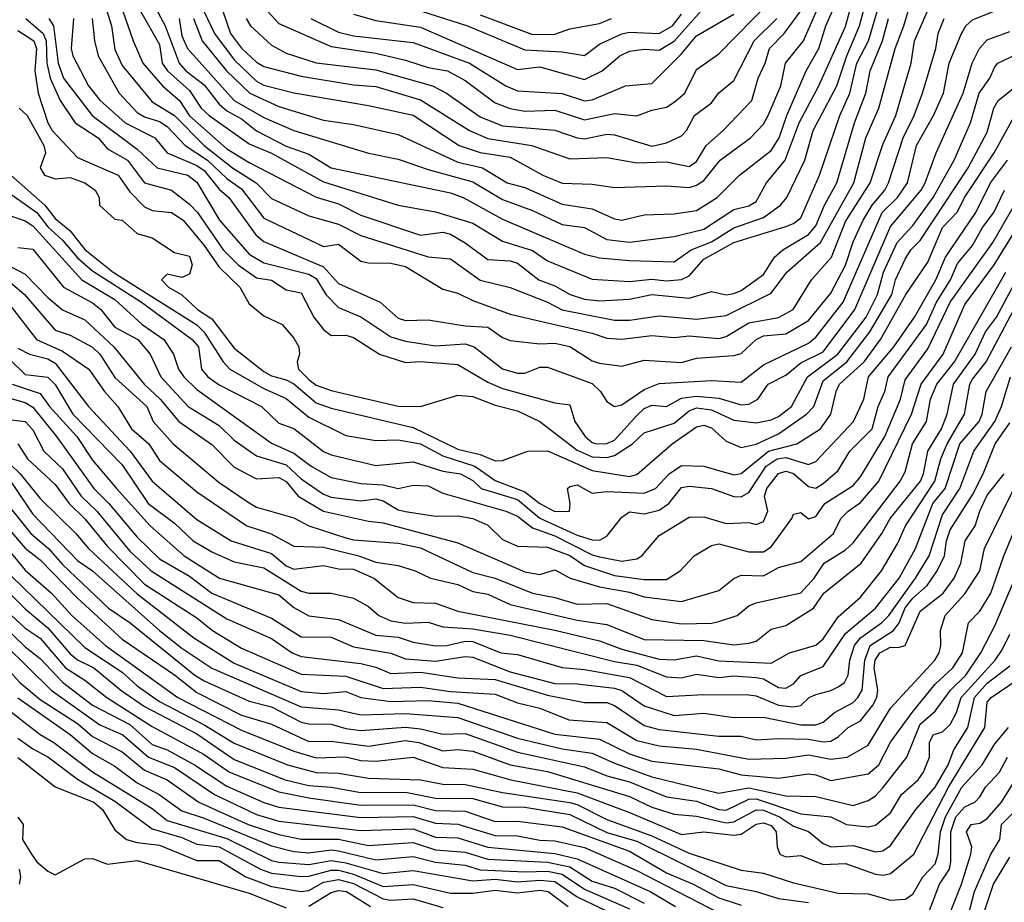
# Model space of a CAD drawing. Header units: metres. Extents: x -51132 to -49532, y -231222 to -229437.
# Tile 393 of 656: x -50510 to -50444, y -230558 to -230499. Entities that reach past the tile are written whole.
import ezdxf

# ---------------------------------------------------------------- set-up
doc = ezdxf.new("R2010")
doc.units = ezdxf.units.M
for name, color, linetype in [('CONTOUR_HALF', 8, 'Continuous'), ('CONTOUR_INDEX', 1, 'Continuous'), ('CONTOUR_INTER', 3, 'Continuous')]:
    doc.layers.add(name, color=color, linetype=linetype)

msp = doc.modelspace()

# ---------------------------------------------------------------- linework, layer by layer
at = {"layer": 'CONTOUR_HALF'}
for points, elevation in [([(-50502.355, -230498.759), (-50501.08, -230500.99), (-50500.904, -230502.259), (-50500.546, -230502.759), (-50499.08, -230504.072), (-50498.288, -230505.259), (-50497.756, -230505.759), (-50495.08, -230507.663), (-50493.58, -230508.27), (-50490.08, -230510.197), (-50485.08, -230511.766), (-50482.58, -230512.204), (-50480.08, -230512.964), (-50478.08, -230514.176), (-50476.08, -230514.81), (-50475.08, -230515.495), (-50472.08, -230516.725), (-50469.58, -230516.878), (-50468.08, -230516.714), (-50467.08, -230516.837), (-50466.08, -230516.743), (-50465.58, -230516.511), (-50464.58, -230515.389), (-50462.58, -230514.277), (-50459.08, -230513.184), (-50458.58, -230512.992), (-50458.08, -230512.611), (-50456.826, -230509.759), (-50455.48, -230505.759), (-50454.792, -230504.259), (-50454.324, -230502.259), (-50453.542, -230500.759), (-50451.777, -230494.759)], 52.5), ([(-50499.764, -230499.259), (-50499.58, -230500.428), (-50499.195, -230501.259), (-50496.084, -230504.759), (-50494.08, -230505.883), (-50492.08, -230506.756), (-50487.08, -230508.285), (-50485.08, -230508.673), (-50483.08, -230509.372), (-50480.08, -230510.211), (-50478.08, -230511.386), (-50476.08, -230512.123), (-50474.08, -230513.068), (-50472.58, -230513.272), (-50471.08, -230514.075), (-50469.58, -230514.25), (-50466.58, -230513.862), (-50464.58, -230513.376), (-50462.58, -230512.063), (-50461.58, -230511.818), (-50461.08, -230511.509), (-50460.383, -230510.259), (-50459.131, -230508.759), (-50458.198, -230506.259), (-50456.871, -230503.759), (-50455.08, -230499.801), (-50453.858, -230495.259)], 51.5), ([(-50504.774, -230498.259), (-50504.302, -230499.759), (-50504.08, -230501.339), (-50503.58, -230502.396), (-50501.58, -230504.837), (-50500.08, -230505.762), (-50498.091, -230507.759), (-50496.197, -230509.259), (-50494.596, -230510.259), (-50493.58, -230511.313), (-50491.08, -230512.488), (-50489.08, -230513.042), (-50487.58, -230513.788), (-50483.08, -230515.231), (-50481.58, -230515.364), (-50479.58, -230516.781), (-50477.58, -230517.283), (-50475.08, -230518.26), (-50474.08, -230518.789), (-50470.58, -230519.464), (-50469.58, -230519.46), (-50467.58, -230519.188), (-50465.08, -230519.395), (-50463.08, -230519.148), (-50460.08, -230517.669), (-50459.019, -230516.259), (-50456.756, -230514.259), (-50454.534, -230510.259), (-50453.725, -230507.259), (-50452.851, -230505.259), (-50451.767, -230501.259), (-50451.172, -230499.759), (-50450.58, -230497.686)], 53.5), ([(-50498.118, -230498.759), (-50497.401, -230500.259), (-50496.08, -230502.033), (-50494.58, -230503.461), (-50494.08, -230503.724), (-50492.08, -230504.234), (-50487.08, -230505.082), (-50484.08, -230505.734), (-50480.986, -230507.759), (-50479.58, -230508.241), (-50477.58, -230508.553), (-50475.387, -230509.759), (-50474.08, -230510.285), (-50472.08, -230510.349), (-50470.58, -230510.584), (-50467.08, -230510.466), (-50465.58, -230510.577), (-50465.08, -230510.433), (-50464.58, -230510.108), (-50463.493, -230508.759), (-50461.458, -230507.259), (-50460.58, -230506.328), (-50460.264, -230505.759), (-50459.416, -230503.759), (-50459.104, -230502.259), (-50457.897, -230500.759), (-50456.805, -230498.259)], 50.5), ([(-50490.935, -230499.259), (-50489.08, -230500.178), (-50488.08, -230500.426), (-50484.08, -230500.874), (-50480.288, -230502.259), (-50477.872, -230503.759), (-50477.08, -230504.095), (-50474.08, -230504.274), (-50472.58, -230504.785), (-50472.08, -230504.697), (-50469.831, -230503.759), (-50468.08, -230503.614), (-50466.08, -230501.617), (-50465.08, -230500.414), (-50462.58, -230498.962)], 48.5), ([(-50484.08, -230498.593), (-50480.424, -230499.759), (-50476.58, -230501.346), (-50474.08, -230501.499), (-50472.58, -230501.742), (-50471.58, -230500.981), (-50470.08, -230500.285), (-50469.58, -230500.18), (-50467.58, -230500.261), (-50466.689, -230499.759), (-50466.08, -230498.966)], 47.5), ([(-50510.047, -230499.259), (-50508.884, -230500.259), (-50508.692, -230500.759), (-50508.643, -230502.259), (-50508.42, -230503.259), (-50507.736, -230504.759), (-50506.741, -230506.259), (-50505.205, -230507.259), (-50504.58, -230507.989), (-50503.222, -230508.759), (-50502.08, -230510.275), (-50500.29, -230510.759), (-50499.08, -230511.703), (-50498.541, -230512.259), (-50496.824, -230514.759), (-50495.818, -230515.759), (-50494.58, -230516.642), (-50493.58, -230516.801), (-50492.58, -230517.445), (-50491.58, -230517.634), (-50490.738, -230519.259), (-50490.08, -230520.1), (-50489.58, -230520.488), (-50488.58, -230520.471), (-50488.08, -230520.64), (-50486.341, -230521.759), (-50484.58, -230522.313), (-50483.58, -230522.245), (-50481.08, -230522.449), (-50479.08, -230523.615), (-50478.08, -230524.047), (-50474.58, -230525.019), (-50473.58, -230525.151), (-50473.233, -230526.259), (-50472.534, -230527.259), (-50472.08, -230527.668), (-50471.8, -230527.759), (-50471.08, -230527.745), (-50470.58, -230527.517), (-50469.08, -230525.849), (-50468.58, -230525.39), (-50468.08, -230525.158), (-50467.08, -230525.261), (-50466.08, -230524.692), (-50465.08, -230524.556), (-50463.58, -230524.689), (-50462.08, -230525.141), (-50461.58, -230525.094), (-50460.968, -230524.759), (-50460.28, -230523.759), (-50459.08, -230523.147), (-50458.08, -230522.338), (-50456.58, -230521.595), (-50454.461, -230518.759), (-50452.08, -230513.194), (-50450.006, -230510.759), (-50449.746, -230510.259), (-50449.019, -230508.259), (-50447.191, -230504.259), (-50446.599, -230502.259), (-50446.108, -230501.259), (-50445.58, -230500.686), (-50444.08, -230500.133)], 55.5), ([(-50506.847, -230499.259), (-50507.003, -230501.259), (-50506.892, -230501.759), (-50505.833, -230503.759), (-50505.08, -230504.732), (-50503.384, -230506.259), (-50501.389, -230507.259), (-50500.573, -230508.259), (-50498.58, -230509.106), (-50498.08, -230509.453), (-50497.08, -230510.682), (-50496.425, -230511.259), (-50494.624, -230513.759), (-50494.08, -230514.193), (-50490.08, -230515.901), (-50489.08, -230517.012), (-50486.293, -230518.259), (-50485.08, -230519.337), (-50484.58, -230519.482), (-50483.08, -230519.444), (-50480.58, -230519.843), (-50479.08, -230519.95), (-50478.08, -230520.634), (-50477.58, -230520.831), (-50475.58, -230521.062), (-50474.58, -230521.022), (-50473.58, -230521.224), (-50472.08, -230522.187), (-50471.58, -230522.347), (-50470.08, -230522.542), (-50468.58, -230522.149), (-50466.08, -230522.304), (-50465.08, -230522.021), (-50462.58, -230521.838), (-50462.08, -230521.693), (-50461.08, -230520.775), (-50460.58, -230520.527), (-50459.08, -230520.39), (-50457.58, -230519.487), (-50456.08, -230517.665), (-50455.08, -230515.793), (-50454.58, -230514.215), (-50453.905, -230512.759), (-50453.3, -230511.759), (-50452.446, -230510.759), (-50452.207, -230510.259), (-50451.222, -230507.259), (-50450.479, -230505.759), (-50449.922, -230504.259), (-50449.034, -230501.259), (-50448.877, -230500.259), (-50448.469, -230499.259)], 54.5), ([(-50495.268, -230499.259), (-50494.98, -230499.759), (-50493.58, -230501.054), (-50492.58, -230501.582), (-50490.58, -230502.237), (-50486.58, -230502.698), (-50482.786, -230503.759), (-50481.838, -230504.259), (-50479.58, -230505.85), (-50478.08, -230506.458), (-50474.58, -230506.747), (-50473.084, -230507.259), (-50472.58, -230507.318), (-50471.08, -230507.015), (-50470.58, -230507.052), (-50468.08, -230507.817), (-50467.08, -230507.584), (-50466.08, -230507.127), (-50465.749, -230506.759), (-50465.22, -230505.759), (-50464.08, -230504.907), (-50463.58, -230504.23), (-50462.58, -230503.416), (-50461.206, -230500.759), (-50459.686, -230499.259)], 49.5), ([(-50510.489, -230505.259), (-50509.967, -230505.759), (-50508.838, -230507.759), (-50508.729, -230508.259), (-50509.078, -230509.259), (-50508.797, -230509.759), (-50508.08, -230509.999), (-50507.08, -230509.912), (-50506.093, -230510.259), (-50505.391, -230510.759), (-50505.119, -230511.259), (-50505.111, -230511.759), (-50504.08, -230512.695), (-50503.58, -230512.775), (-50502.58, -230513.673), (-50501.58, -230513.957), (-50500.08, -230514.931), (-50499.08, -230515.18), (-50498.902, -230515.759), (-50499.08, -230516.393), (-50499.58, -230516.603), (-50500.58, -230516.383), (-50500.949, -230516.759), (-50500.474, -230517.259), (-50499.58, -230517.767), (-50498.543, -230518.759), (-50497.58, -230519.375), (-50496.08, -230521.355), (-50494.08, -230522.908), (-50493.58, -230523.211), (-50492.58, -230523.464), (-50492.08, -230523.746), (-50490.58, -230525.009), (-50489.58, -230525.368), (-50484.08, -230526.657), (-50481.08, -230528.104), (-50479.58, -230528.478), (-50478.58, -230528.885), (-50478.08, -230528.878), (-50476.382, -230528.259), (-50475.08, -230528.224), (-50472.08, -230529.545), (-50469.58, -230529.948), (-50469.08, -230529.803), (-50466.713, -230527.759), (-50465.08, -230526.613), (-50464.58, -230526.501), (-50464.08, -230526.694), (-50463.08, -230527.582), (-50462.08, -230528.005), (-50461.08, -230527.781), (-50459.58, -230527.08), (-50457.713, -230525.759), (-50457.22, -230525.259), (-50456.58, -230523.531), (-50455.006, -230522.259), (-50453.449, -230520.259), (-50451.985, -230517.759), (-50451.732, -230516.759), (-50451.08, -230515.372), (-50450.712, -230514.759), (-50450.08, -230514.128), (-50446.866, -230509.259), (-50445.58, -230506.872), (-50445.15, -230505.259), (-50444.846, -230504.759), (-50443.08, -230503.339)], 56.5), ([(-50511.422, -230510.759), (-50509.3, -230512.259), (-50508.58, -230513.224), (-50507.58, -230514.104), (-50506.58, -230515.3), (-50505.58, -230516.155), (-50502.289, -230518.259), (-50498.89, -230520.759), (-50498.463, -230521.259), (-50498.273, -230522.759), (-50497.836, -230523.259), (-50497.08, -230523.798), (-50494.238, -230525.259), (-50493.08, -230526.381), (-50492.08, -230526.737), (-50490.08, -230528.275), (-50489.58, -230528.498), (-50486.58, -230529.21), (-50484.08, -230528.97), (-50482.08, -230529.583), (-50480.911, -230529.759), (-50480.08, -230530.213), (-50479.524, -230530.759), (-50477.08, -230531.491), (-50475.58, -230532.732), (-50473.08, -230533.885), (-50472.08, -230534.191), (-50471.58, -230534.206), (-50471.08, -230533.936), (-50470.08, -230532.671), (-50469.58, -230532.313), (-50468.58, -230532.437), (-50467.58, -230532.212), (-50466.927, -230531.759), (-50466.08, -230530.676), (-50465.58, -230530.584), (-50464.08, -230530.76), (-50462.58, -230531.282), (-50462.08, -230531.304), (-50461.58, -230531.009), (-50460.415, -230529.259), (-50459.667, -230528.759), (-50459.08, -230528.679), (-50457.58, -230529.138), (-50457.08, -230528.951), (-50454.56, -230526.259), (-50453.87, -230524.759), (-50453.557, -230523.259), (-50451.849, -230521.259), (-50450.452, -230519.259), (-50449.025, -230516.759), (-50448.393, -230515.259), (-50446.356, -230512.259), (-50445.361, -230510.259), (-50444.237, -230508.759)], 57.5), ([(-50510.58, -230514.606), (-50509.58, -230514.708), (-50507.528, -230517.259), (-50505.58, -230518.313), (-50505.011, -230518.759), (-50504.08, -230519.947), (-50502.543, -230520.759), (-50501.718, -230521.759), (-50500.988, -230523.259), (-50499.166, -230525.259), (-50497.08, -230526.533), (-50496.08, -230527.515), (-50494.58, -230528.566), (-50492.58, -230529.16), (-50491.58, -230530.11), (-50490.08, -230531.131), (-50489.58, -230531.339), (-50487.58, -230531.568), (-50486.58, -230531.437), (-50486.08, -230531.567), (-50485.08, -230532.186), (-50484.58, -230532.295), (-50482.58, -230532.612), (-50481.08, -230532.574), (-50480.08, -230532.767), (-50479.08, -230533.212), (-50478.08, -230534.158), (-50477.08, -230534.623), (-50475.08, -230534.671), (-50473.58, -230535.237), (-50472.58, -230535.905), (-50470.58, -230536.568), (-50468.58, -230536.848), (-50467.08, -230536.844), (-50466.175, -230536.259), (-50465.246, -230535.259), (-50464.08, -230534.563), (-50463.58, -230534.449), (-50461.58, -230534.985), (-50460.58, -230535.004), (-50460.08, -230534.653), (-50458.681, -230532.759), (-50458.58, -230532.458), (-50458.08, -230532.361), (-50457.58, -230532.783), (-50457.08, -230532.616), (-50456.474, -230531.759), (-50454.58, -230530.544), (-50454.08, -230529.974), (-50452.458, -230527.259), (-50451.411, -230524.759), (-50451.08, -230523.472), (-50449.58, -230521.385), (-50448.077, -230518.259), (-50445.207, -230514.259), (-50442.08, -230508.832)], 58.5), ([(-50511.898, -230516.259), (-50510.143, -230517.759), (-50508.08, -230520.144), (-50507.08, -230520.483), (-50505.58, -230521.283), (-50505.08, -230521.742), (-50504.08, -230523.314), (-50501.929, -230525.259), (-50501.519, -230526.259), (-50500.171, -230527.759), (-50497.08, -230530.346), (-50495.08, -230531.7), (-50494.58, -230532.011), (-50492.08, -230532.719), (-50491.079, -230533.259), (-50488.58, -230534.062), (-50488.08, -230534.192), (-50485.08, -230534.405), (-50483.58, -230534.735), (-50480.08, -230536.38), (-50478.58, -230536.758), (-50476.08, -230537.769), (-50474.58, -230538.048), (-50473.08, -230538.492), (-50471.08, -230538.454), (-50468.08, -230539.529), (-50466.08, -230539.816), (-50464.08, -230539.774), (-50463.58, -230539.651), (-50462.358, -230539.259), (-50461.58, -230538.612), (-50461.08, -230538.407), (-50458.08, -230537.729), (-50457.198, -230536.759), (-50456.511, -230535.759), (-50455.08, -230534.859), (-50454.58, -230534.386), (-50451.429, -230530.259), (-50451.08, -230529.641), (-50450.601, -230527.759), (-50449.653, -230526.259), (-50449.384, -230524.759), (-50448.958, -230523.759), (-50447.791, -230522.259), (-50444.343, -230516.259)], 59.5), ([(-50510.58, -230521.345), (-50509.793, -230521.759), (-50508.58, -230522.059), (-50508.08, -230522.344), (-50505.847, -230525.259), (-50503.048, -230528.259), (-50501.58, -230530.261), (-50498.58, -230532.828), (-50496.276, -230534.259), (-50493.58, -230535.111), (-50492.58, -230535.922), (-50492.08, -230536.161), (-50490.08, -230535.91), (-50489.08, -230536.124), (-50488.08, -230536.151), (-50486.722, -230536.759), (-50485.08, -230538.046), (-50484.08, -230538.398), (-50482.58, -230538.441), (-50481.08, -230538.974), (-50474.58, -230540.238), (-50471.58, -230540.946), (-50470.08, -230541.504), (-50467.58, -230542.18), (-50466.58, -230542.227), (-50465.08, -230541.957), (-50463.58, -230542.297), (-50460.08, -230542.458), (-50458.845, -230541.759), (-50457.08, -230541.256), (-50456.58, -230540.831), (-50455.58, -230539.35), (-50454.08, -230538.028), (-50452.669, -230536.259), (-50451.58, -230534.423), (-50451.063, -230533.259), (-50449.095, -230530.259), (-50448.692, -230528.759), (-50448.277, -230527.759), (-50447.118, -230525.759), (-50446.753, -230523.759), (-50446.58, -230523.43), (-50445.657, -230522.259), (-50443.812, -230518.759)], 60.5), ([(-50510.969, -230523.759), (-50509.08, -230524.378), (-50508.45, -230525.259), (-50506.627, -230527.259), (-50505.58, -230528.84), (-50503.963, -230530.759), (-50501.705, -230533.259), (-50499.439, -230535.259), (-50497.053, -230536.759), (-50493.08, -230537.881), (-50492.08, -230538.722), (-50491.08, -230539.279), (-50489.08, -230539.526), (-50486.58, -230540.574), (-50485.08, -230540.708), (-50484.08, -230541.053), (-50482.58, -230541.287), (-50481.82, -230541.259), (-50480.58, -230540.974), (-50480.08, -230541), (-50478.188, -230541.759), (-50477.08, -230541.873), (-50474.08, -230542.744), (-50472.58, -230542.869), (-50469.58, -230543.416), (-50467.08, -230544.682), (-50464.58, -230544.546), (-50461.58, -230544.578), (-50461.08, -230544.634), (-50459.58, -230545.26), (-50458.58, -230545.374), (-50458.08, -230545.286), (-50457.531, -230544.759), (-50457.08, -230544.542), (-50456.08, -230544.295), (-50455.58, -230544.037), (-50455.167, -230543.759), (-50454.908, -230543.259), (-50454.789, -230542.259), (-50454.476, -230541.259), (-50454.077, -230540.759), (-50452.669, -230539.759), (-50452.182, -230539.259), (-50450.386, -230536.759), (-50449.477, -230535.259), (-50448.58, -230532.521), (-50447.413, -230530.759), (-50446.478, -230528.259), (-50445.076, -230526.259), (-50444.623, -230525.259), (-50444.02, -230523.259)], 61.5), ([(-50511.58, -230526.076), (-50510.08, -230526.269), (-50509.58, -230526.822), (-50508.841, -230528.259), (-50507.58, -230529.442), (-50506.326, -230531.259), (-50505.289, -230532.259), (-50503.08, -230534.955), (-50501.639, -230536.259), (-50496.58, -230539.475), (-50493.58, -230540.795), (-50492.197, -230541.759), (-50491.58, -230542.003), (-50487.58, -230542.472), (-50486.58, -230542.723), (-50485.58, -230543.156), (-50483.58, -230543.052), (-50481.08, -230543.434), (-50478.58, -230543.552), (-50475.08, -230544.589), (-50472.58, -230545.095), (-50471.08, -230545.098), (-50470.58, -230545.284), (-50468.58, -230546.629), (-50467.58, -230546.89), (-50463.58, -230547.337), (-50462.08, -230547.347), (-50461.08, -230547.59), (-50459.58, -230547.49), (-50457.58, -230547.546), (-50456.58, -230547.727), (-50456.08, -230547.672), (-50455.58, -230547.397), (-50454.919, -230546.759), (-50454.08, -230546.313), (-50453.264, -230545.259), (-50452.989, -230544.759), (-50452.923, -230544.259), (-50453.177, -230542.759), (-50453.095, -230542.259), (-50452.783, -230541.759), (-50452.08, -230541.389), (-50451.58, -230541.408), (-50451.08, -230541.258), (-50450.08, -230538.972), (-50448.538, -230537.759), (-50447.8, -230536.759), (-50447.354, -230535.759), (-50447.069, -230534.259), (-50446.396, -230533.259), (-50446.089, -230532.259), (-50445.58, -230531.186), (-50444.441, -230529.759)], 62.5), ([(-50511.08, -230529.131), (-50510.422, -230529.759), (-50509.08, -230531.412), (-50506.696, -230533.759), (-50505.849, -230534.759), (-50502.58, -230537.809), (-50498.788, -230540.759), (-50496.08, -230542.455), (-50491.58, -230544.36), (-50490.08, -230544.482), (-50488.58, -230544.358), (-50487.58, -230544.755), (-50485.58, -230545.026), (-50483.08, -230544.964), (-50481.08, -230545.122), (-50474.58, -230547.2), (-50471.58, -230547.535), (-50469.58, -230548.526), (-50468.08, -230549.014), (-50463.58, -230549.54), (-50462.08, -230549.945), (-50459.58, -230550.163), (-50457.58, -230549.874), (-50457.08, -230549.934), (-50456.08, -230550.305), (-50453.58, -230549.87), (-50452.865, -230549.259), (-50452.08, -230547.74), (-50450.629, -230545.759), (-50449.08, -230543.857), (-50447.891, -230542.759), (-50447.243, -230541.759), (-50446.852, -230539.759), (-50446.08, -230538.969), (-50445.346, -230537.759), (-50444.466, -230535.259), (-50442.393, -230530.259)], 63.5), ([(-50512.08, -230530.834), (-50509.719, -230533.759), (-50508.528, -230534.759), (-50507.58, -230535.838), (-50504.499, -230538.759), (-50503.06, -230539.759), (-50498.715, -230543.259), (-50498.08, -230543.641), (-50495.08, -230544.997), (-50493.58, -230545.389), (-50491.58, -230546.403), (-50491.08, -230546.527), (-50489.58, -230546.532), (-50488.58, -230546.838), (-50487.58, -230546.96), (-50484.58, -230546.741), (-50483.58, -230546.843), (-50482.08, -230547.214), (-50480.58, -230547.156), (-50477.08, -230548.425), (-50472.58, -230549.401), (-50471.08, -230549.997), (-50469.58, -230550.397), (-50467.08, -230551.409), (-50465.08, -230551.704), (-50463.58, -230552.261), (-50463.08, -230552.303), (-50461.58, -230551.571), (-50461.08, -230551.551), (-50458.08, -230552.556), (-50456.08, -230552.75), (-50455.027, -230553.259), (-50453.58, -230553.43), (-50453.08, -230553.3), (-50452.08, -230552.488), (-50451.338, -230551.259), (-50450.214, -230550.259), (-50449.862, -230549.759), (-50449.448, -230548.759), (-50449.463, -230547.759), (-50449.201, -230547.259), (-50448.58, -230547.054), (-50448.08, -230546.559), (-50447.641, -230545.759), (-50447.331, -230544.759), (-50445.048, -230542.259), (-50444.58, -230541.552), (-50444.08, -230540.508)], 64.5), ([(-50512.08, -230533.822), (-50510.08, -230536.217), (-50508.331, -230537.759), (-50506.972, -230539.259), (-50504.702, -230541.259), (-50499.857, -230544.759), (-50495.58, -230546.938), (-50492.08, -230548.358), (-50490.58, -230548.804), (-50488.58, -230548.733), (-50487.58, -230548.98), (-50486.58, -230549.018), (-50484.08, -230548.756), (-50482.08, -230549.441), (-50480.08, -230549.553), (-50477.521, -230550.259), (-50473.08, -230551.148), (-50469.58, -230552.455), (-50466.08, -230553.934), (-50464.58, -230553.753), (-50462.58, -230553.977), (-50462.08, -230553.901), (-50461.08, -230553.246), (-50460.58, -230553.141), (-50460.08, -230553.338), (-50459.745, -230553.759), (-50459.68, -230554.759), (-50459.495, -230555.259), (-50459.08, -230555.422), (-50458.08, -230555.345), (-50456.58, -230555.932), (-50455.08, -230555.875), (-50453.08, -230556.596), (-50452.58, -230556.654), (-50452.08, -230556.551), (-50450.503, -230555.259), (-50448.183, -230550.759), (-50445.738, -230546.759), (-50445.58, -230545.055), (-50445.329, -230544.759), (-50443.58, -230543.566)], 65.5), ([(-50512.636, -230536.259), (-50510.08, -230538.822), (-50508.58, -230540.095), (-50507.08, -230541.828), (-50506.58, -230542.223), (-50505.479, -230542.759), (-50503.666, -230544.259), (-50502.08, -230545.367), (-50498.58, -230547.196), (-50496.08, -230548.903), (-50492.649, -230550.259), (-50491.08, -230550.644), (-50489.58, -230550.762), (-50487.58, -230551.116), (-50484.58, -230551.095), (-50482.58, -230551.507), (-50480.08, -230551.515), (-50478.08, -230552.08), (-50476.58, -230552.104), (-50473.58, -230552.585), (-50471.08, -230553.793), (-50469.08, -230554.37), (-50463.08, -230557.359), (-50461.08, -230557.756), (-50459.58, -230558.213), (-50457.58, -230558.493)], 66.5), ([(-50512.58, -230538.963), (-50510.08, -230541.352), (-50509.08, -230542.132), (-50507.58, -230543.719), (-50505.58, -230545.273), (-50503.08, -230546.552), (-50501.58, -230547.897), (-50500.58, -230548.27), (-50498.733, -230549.259), (-50496.58, -230550.685), (-50494.08, -230551.788), (-50493.08, -230552.091), (-50487.58, -230552.804), (-50484.08, -230552.73), (-50482.58, -230553.178), (-50481.08, -230553.231), (-50478.58, -230554.003), (-50477.08, -230554.032), (-50475.58, -230554.31), (-50474.58, -230554.361), (-50472.58, -230554.813), (-50469.08, -230556.352), (-50463.58, -230559.183)], 67.5), ([(-50512.283, -230541.759), (-50510.447, -230543.759), (-50509.08, -230544.885), (-50506.58, -230546.503), (-50505.58, -230547.362), (-50503.58, -230548.39), (-50502.08, -230549.633), (-50500.58, -230550.279), (-50498.436, -230551.759), (-50495.134, -230553.259), (-50493.08, -230553.926), (-50491.58, -230554.252), (-50489.08, -230554.247), (-50487.08, -230554.659), (-50484.08, -230554.463), (-50482.58, -230554.971), (-50480.58, -230555.109), (-50479.08, -230555.586), (-50475.08, -230555.791), (-50473.58, -230556.11), (-50472.08, -230557.069), (-50470.58, -230557.537), (-50468.58, -230558.532)], 68.5), ([(-50511.612, -230545.259), (-50509.08, -230547.222), (-50508.177, -230547.759), (-50505.58, -230549.723), (-50501.58, -230552.183), (-50500.58, -230552.991), (-50496.58, -230554.193), (-50493.58, -230555.67), (-50493.08, -230555.79), (-50491.08, -230555.95), (-50489.58, -230555.671), (-50488.58, -230555.827), (-50486.08, -230556.548), (-50484.08, -230556.352), (-50480.08, -230557.047), (-50478.58, -230556.932), (-50477.08, -230557.108), (-50475.58, -230556.987), (-50474.58, -230557.09), (-50473.08, -230558.102), (-50470.08, -230559.534)], 69.5), ([(-50510.58, -230548.765), (-50508.08, -230550.746), (-50505.491, -230551.759), (-50504.895, -230552.259), (-50504.08, -230553.629), (-50503.296, -230554.259), (-50502.58, -230554.473), (-50501.08, -230554.637), (-50498.58, -230555.678), (-50497.08, -230555.664), (-50495.299, -230556.759), (-50493.58, -230557.418), (-50491.58, -230557.756), (-50491.08, -230557.679), (-50490.08, -230557.133), (-50489.08, -230556.957), (-50488.08, -230557.222), (-50486.08, -230558.238), (-50485.58, -230558.342), (-50484.08, -230558.249), (-50482.08, -230558.827)], 70.5), ([(-50449.58, -230559.317), (-50448.788, -230557.259), (-50448.12, -230556.259), (-50448.016, -230555.759), (-50448.018, -230553.759), (-50447.691, -230552.759), (-50447.08, -230552.07), (-50446.426, -230551.759), (-50446.08, -230551.412), (-50445.713, -230550.759), (-50444.775, -230549.759), (-50444.228, -230548.759)], 66.5), ([(-50447.226, -230560.759), (-50446.443, -230557.759), (-50445.339, -230555.259), (-50444.752, -230554.259), (-50444.631, -230553.259), (-50443.632, -230552.259)], 67.5)]:
    msp.add_lwpolyline(points, dxfattribs=dict(at, elevation=elevation))
at = {"layer": 'CONTOUR_INDEX'}
for points, elevation in [([(-50508.509, -230499.259), (-50508.183, -230499.759), (-50507.882, -230502.259), (-50507.513, -230503.259), (-50505.609, -230505.759), (-50502.58, -230508.007), (-50501.234, -230509.259), (-50499.191, -230509.759), (-50498.58, -230510.225), (-50497.063, -230512.759), (-50495.08, -230515.055), (-50494.08, -230515.632), (-50491.08, -230516.398), (-50490.58, -230516.681), (-50489.935, -230517.759), (-50489.08, -230518.613), (-50487.58, -230519.246), (-50485.58, -230520.59), (-50484.58, -230520.884), (-50482.58, -230521.191), (-50480.58, -230521.064), (-50479.989, -230521.259), (-50478.08, -230522.729), (-50477.08, -230523.028), (-50476.58, -230523.022), (-50475.58, -230522.629), (-50475.08, -230522.611), (-50472.08, -230523.725), (-50471.519, -230524.259), (-50471.08, -230524.91), (-50470.58, -230525.252), (-50470.08, -230525.148), (-50468.58, -230524.105), (-50467.58, -230523.704), (-50464.08, -230523.516), (-50462.08, -230523.616), (-50460.58, -230522.454), (-50457.58, -230521.009), (-50457.08, -230520.615), (-50455.252, -230518.259), (-50452.641, -230512.259), (-50451.609, -230511.259), (-50450.933, -230510.259), (-50450.323, -230507.759), (-50449.181, -230505.759), (-50448.511, -230504.259), (-50448.141, -230502.259), (-50447.314, -230500.259), (-50447.024, -230499.759), (-50446.58, -230499.358), (-50445.08, -230498.75)], 55), ([(-50496.835, -230498.759), (-50496.312, -230500.259), (-50495.58, -230501.242), (-50494.58, -230502.194), (-50494.08, -230502.463), (-50491.58, -230503.115), (-50488.08, -230503.708), (-50486.58, -230503.812), (-50483.58, -230504.704), (-50480.29, -230506.759), (-50479.08, -230507.306), (-50476.112, -230507.759), (-50473.58, -230508.65), (-50471.08, -230508.568), (-50469.08, -230508.934), (-50467.08, -230508.865), (-50465.58, -230509.167), (-50465.08, -230508.832), (-50464.432, -230507.759), (-50463.284, -230506.759), (-50461.359, -230504.759), (-50460.955, -230503.259), (-50460.474, -230502.259), (-50460.177, -230501.259), (-50459.203, -230500.259), (-50458.08, -230498.741)], 50), ([(-50511.08, -230518.513), (-50509.328, -230520.759), (-50507.58, -230521.557), (-50505.828, -230522.759), (-50504.766, -230524.259), (-50503.879, -230525.259), (-50502.957, -230526.759), (-50501.796, -230527.759), (-50501.08, -230528.88), (-50498.58, -230530.971), (-50495.228, -230533.259), (-50493.633, -230533.759), (-50492.08, -230534.613), (-50490.08, -230534.675), (-50487.712, -230535.259), (-50486.58, -230535.683), (-50485.08, -230535.909), (-50483.939, -230536.259), (-50482.917, -230536.759), (-50481.08, -230537.191), (-50480.08, -230537.658), (-50479.08, -230537.82), (-50477.58, -230538.52), (-50473.08, -230539.564), (-50471.08, -230539.868), (-50468.58, -230540.875), (-50464.58, -230540.939), (-50462.58, -230541.227), (-50461.58, -230541.116), (-50461.08, -230540.988), (-50460.08, -230540.178), (-50459.08, -230539.927), (-50457.224, -230538.759), (-50456.537, -230537.759), (-50454.046, -230535.759), (-50452.643, -230533.759), (-50452.092, -230532.759), (-50450.064, -230530.259), (-50449.856, -230529.759), (-50449.573, -230528.259), (-50448.658, -230526.759), (-50448.264, -230525.759), (-50447.856, -230523.759), (-50446.4, -230521.759), (-50445.7, -230520.259), (-50444.974, -230519.259), (-50443.08, -230515.771)], 60), ([(-50512.08, -230532.438), (-50510.08, -230534.753), (-50509.08, -230535.537), (-50506.58, -230538.096), (-50503.58, -230540.854), (-50500.08, -230543.235), (-50498.58, -230544.429), (-50495.58, -230545.942), (-50493.58, -230546.544), (-50491.08, -230547.693), (-50489.58, -230547.684), (-50487.08, -230548.007), (-50484.58, -230547.625), (-50483.697, -230547.759), (-50482.08, -230548.324), (-50481.08, -230548.237), (-50480.08, -230548.351), (-50477.58, -230549.26), (-50475.08, -230549.712), (-50469.58, -230551.391), (-50468.08, -230552.106), (-50466.58, -230552.572), (-50465.08, -230552.694), (-50463.08, -230553.14), (-50462.58, -230553.08), (-50461.08, -230552.277), (-50460.58, -230552.311), (-50459.507, -230552.759), (-50458.58, -230553.382), (-50457.58, -230553.725), (-50456.58, -230554.531), (-50456.08, -230554.754), (-50454.58, -230554.661), (-50453.08, -230555.093), (-50452.58, -230555.021), (-50452.08, -230554.676), (-50450.381, -230552.259), (-50449.08, -230550.765), (-50448.195, -230549.259), (-50447.823, -230548.259), (-50446.891, -230546.759), (-50446.441, -230544.759), (-50445.58, -230543.786), (-50444.08, -230542.625)], 65), ([(-50510.58, -230547.471), (-50509.58, -230548.203), (-50508.58, -230548.733), (-50506.58, -230550.234), (-50504.08, -230551.696), (-50501.58, -230553.561), (-50499.58, -230554.127), (-50498.58, -230554.591), (-50497.079, -230554.759), (-50494.303, -230556.259), (-50493.58, -230556.531), (-50491.58, -230556.749), (-50491.08, -230556.722), (-50489.58, -230556.312), (-50489.08, -230556.331), (-50488.08, -230556.582), (-50486.08, -230557.406), (-50484.08, -230557.284), (-50481.58, -230557.868), (-50480.08, -230557.86), (-50478.58, -230557.655), (-50477.08, -230557.84), (-50475.58, -230557.67), (-50475.031, -230557.759), (-50473.687, -230558.759)], 70)]:
    msp.add_lwpolyline(points, dxfattribs=dict(at, elevation=elevation))
at = {"layer": 'CONTOUR_INTER'}
for points, elevation in [([(-50501.514, -230498.259), (-50500.702, -230499.759), (-50499.768, -230502.259), (-50499.32, -230502.759), (-50498.08, -230503.697), (-50497.08, -230504.987), (-50496.58, -230505.447), (-50495.58, -230505.978), (-50494.58, -230506.78), (-50492.58, -230507.801), (-50491.08, -230508.338), (-50489.58, -230509.272), (-50481.58, -230510.932), (-50480.734, -230511.259), (-50478.08, -230512.704), (-50472.58, -230515.054), (-50471.58, -230515.289), (-50469.58, -230515.469), (-50466.58, -230515.557), (-50465.428, -230514.759), (-50464.08, -230514.228), (-50462.58, -230513.276), (-50460.58, -230512.591), (-50459.449, -230511.759), (-50459.03, -230511.259), (-50457.823, -230508.759), (-50457.265, -230506.759), (-50455.68, -230503.759), (-50455.002, -230501.759), (-50454.141, -230499.759), (-50452.948, -230495.259)], 52), ([(-50504.061, -230497.259), (-50502.849, -230500.759), (-50502.19, -230502.259), (-50500.885, -230503.759), (-50499.742, -230504.759), (-50499.08, -230505.783), (-50496.58, -230507.999), (-50495.08, -230508.911), (-50490.58, -230511.23), (-50489.08, -230511.666), (-50487.58, -230512.433), (-50483.58, -230513.777), (-50482.08, -230513.579), (-50481.58, -230513.717), (-50480.58, -230514.291), (-50479.08, -230515.4), (-50477.58, -230515.492), (-50477.08, -230515.65), (-50475.659, -230516.759), (-50474.58, -230517.171), (-50473.551, -230517.759), (-50472.58, -230518.068), (-50471.58, -230518.184), (-50469.58, -230518.058), (-50468.08, -230517.758), (-50465.58, -230518.006), (-50464.08, -230517.543), (-50463.08, -230517.772), (-50462.58, -230517.681), (-50462.08, -230517.474), (-50460.58, -230516.414), (-50459.855, -230515.259), (-50459.281, -230514.759), (-50457.58, -230513.741), (-50457.08, -230513.156), (-50456.497, -230511.759), (-50455.666, -230510.259), (-50454.477, -230506.259), (-50453.728, -230504.259), (-50453.433, -230502.759), (-50452.599, -230500.759), (-50452.2, -230499.259)], 53), ([(-50498.808, -230499.259), (-50498.227, -230500.759), (-50496.583, -230502.759), (-50495.024, -230504.259), (-50493.08, -230505.162), (-50490.08, -230506.073), (-50488.08, -230506.35), (-50485.08, -230507.027), (-50481.08, -230508.885), (-50479.432, -230509.259), (-50477.781, -230510.259), (-50476.58, -230510.59), (-50474.08, -230511.701), (-50472.08, -230512), (-50470.58, -230512.671), (-50470.08, -230512.761), (-50468.58, -230512.404), (-50466.58, -230512.344), (-50465.08, -230512.124), (-50463.684, -230511.259), (-50462.193, -230509.759), (-50460.08, -230508.11), (-50459.53, -230507.259), (-50459.025, -230505.759), (-50457.734, -230502.759), (-50456.884, -230501.259), (-50456.411, -230499.759), (-50455.538, -230497.759)], 51), ([(-50493.849, -230498.759), (-50493.08, -230499.583), (-50489.58, -230501.136), (-50486.58, -230501.571), (-50484.58, -230502.041), (-50483.08, -230502.549), (-50481.765, -230502.759), (-50480.58, -230503.407), (-50478.58, -230504.918), (-50477.58, -230505.298), (-50476.58, -230505.47), (-50474.58, -230505.39), (-50472.58, -230506.048), (-50470.58, -230505.631), (-50469.08, -230505.781), (-50468.08, -230505.39), (-50467.08, -230505.204), (-50466.58, -230504.868), (-50465.86, -230504.259), (-50465.08, -230502.671), (-50463.58, -230501.631), (-50460.08, -230498.049)], 49), ([(-50488.08, -230498.966), (-50486.58, -230499.385), (-50483.58, -230499.844), (-50477.08, -230502.667), (-50475.58, -230502.488), (-50472.58, -230503.339), (-50471.398, -230502.759), (-50470.22, -230501.759), (-50469.58, -230501.44), (-50468.58, -230501.304), (-50467.58, -230501.371), (-50466.58, -230500.784), (-50464.58, -230498.553)], 48), ([(-50505.608, -230499.259), (-50505.441, -230500.759), (-50505.187, -230501.759), (-50503.787, -230504.259), (-50502.58, -230505.552), (-50502.08, -230505.856), (-50501.08, -230506.164), (-50500.58, -230506.486), (-50499.371, -230507.759), (-50497.861, -230508.759), (-50496.58, -230509.985), (-50495.58, -230510.667), (-50494.08, -230512.633), (-50490.08, -230514.528), (-50489.08, -230514.389), (-50487.58, -230515.516), (-50487.08, -230515.637), (-50485.58, -230515.66), (-50484.58, -230515.881), (-50482.08, -230517.385), (-50481.08, -230517.661), (-50480.08, -230518.161), (-50477.58, -230519.074), (-50472.08, -230520.333), (-50471.08, -230520.669), (-50470.08, -230520.745), (-50468.08, -230520.508), (-50466.58, -230520.623), (-50465.58, -230520.515), (-50463.58, -230520.698), (-50463.08, -230520.575), (-50461.58, -230519.643), (-50459.58, -230519.3), (-50458.594, -230518.759), (-50457.378, -230516.759), (-50456.024, -230515.259), (-50455.08, -230512.856), (-50453.428, -230510.259), (-50452.58, -230507.701), (-50451.718, -230505.759), (-50450.681, -230502.259), (-50450.457, -230500.759), (-50449.597, -230498.759)], 54), ([(-50479.58, -230499.022), (-50476.08, -230500.321), (-50474.58, -230500.304), (-50473.58, -230499.955), (-50471.58, -230499.586), (-50470.785, -230499.259)], 47), ([(-50510.58, -230500.071), (-50509.513, -230500.759), (-50509.339, -230501.259), (-50509.435, -230502.759), (-50509.214, -230504.259), (-50508.565, -230506.259), (-50508.282, -230506.759), (-50506.58, -230508.566), (-50503.844, -230509.759), (-50503.08, -230510.88), (-50502.08, -230511.878), (-50501.58, -230512.114), (-50500.276, -230512.259), (-50499.487, -230512.759), (-50498.08, -230514.477), (-50497.08, -230515.929), (-50495.707, -230517.259), (-50495.08, -230518.379), (-50494.08, -230519.191), (-50492.866, -230519.759), (-50492.08, -230520.683), (-50491.747, -230521.259), (-50491.695, -230521.759), (-50491.853, -230522.259), (-50491.769, -230522.759), (-50491.08, -230523.455), (-50490.58, -230523.829), (-50489.58, -230524.189), (-50485.08, -230525.24), (-50483.58, -230525.256), (-50481.08, -230524.502), (-50480.08, -230524.576), (-50478.58, -230525.155), (-50477.08, -230525.545), (-50475.58, -230526.253), (-50473.08, -230528.177), (-50472.08, -230528.621), (-50471.08, -230528.664), (-50470.58, -230528.541), (-50469.369, -230527.759), (-50468.58, -230527.029), (-50466.58, -230526.376), (-50465.58, -230525.546), (-50465.08, -230525.354), (-50464.08, -230525.486), (-50462.58, -230526.179), (-50461.08, -230526.353), (-50460.08, -230526.155), (-50459.58, -230525.924), (-50458.715, -230525.259), (-50457.628, -230523.259), (-50455.6, -230521.759), (-50453.701, -230519.259), (-50452.954, -230517.759), (-50452.537, -230516.259), (-50451.631, -230514.259), (-50450.58, -230513.132), (-50449.205, -230511.259), (-50447.797, -230508.759), (-50446.703, -230506.259), (-50446.137, -230504.259), (-50445.408, -230503.259), (-50445.08, -230502.493), (-50444.873, -230502.259), (-50443.08, -230501.405)], 56), ([(-50511.043, -230509.759), (-50508.777, -230511.759), (-50508.08, -230512.653), (-50507.08, -230513.484), (-50506.08, -230514.725), (-50504.187, -230516.259), (-50498.58, -230519.775), (-50498.08, -230520.279), (-50496.821, -230522.259), (-50496.365, -230522.759), (-50494.08, -230524.056), (-50492.58, -230524.724), (-50491.08, -230525.962), (-50488.58, -230527.192), (-50486.58, -230527.537), (-50485.08, -230527.48), (-50483.58, -230527.767), (-50482.08, -230528.567), (-50479.941, -230529.259), (-50478.58, -230530.224), (-50476.58, -230530.965), (-50475.58, -230531.76), (-50474.58, -230532.285), (-50473.595, -230532.259), (-50473.543, -230531.759), (-50473.738, -230530.759), (-50473.58, -230530.617), (-50473.08, -230530.507), (-50472.08, -230531.073), (-50471.08, -230530.949), (-50468.58, -230531.06), (-50467.823, -230530.759), (-50466.917, -230529.759), (-50466.08, -230529.203), (-50464.58, -230529.243), (-50462.58, -230529.831), (-50462.08, -230529.753), (-50460.255, -230528.259), (-50458.344, -230527.759), (-50456.757, -230526.759), (-50456.068, -230525.759), (-50455.721, -230524.259), (-50455.486, -230523.759), (-50453.83, -230522.259), (-50452.732, -230520.759), (-50451.034, -230517.759), (-50449.58, -230515.588), (-50448.578, -230513.259), (-50447.58, -230512.206), (-50447.107, -230511.259), (-50445.113, -230508.259), (-50443.58, -230505.463)], 57), ([(-50511.08, -230512.473), (-50510.08, -230512.807), (-50509.58, -230513.156), (-50506.283, -230516.759), (-50504.08, -230518.085), (-50502.248, -230519.759), (-50500.799, -230520.759), (-50500.135, -230521.759), (-50499.803, -230522.759), (-50499.463, -230523.259), (-50498.58, -230524.119), (-50493.58, -230527.711), (-50492.08, -230528.388), (-50490.921, -230529.259), (-50489.58, -230530.008), (-50487.58, -230530.423), (-50486.08, -230530.497), (-50485.08, -230530.744), (-50484.08, -230530.521), (-50483.08, -230530.578), (-50482.08, -230531.068), (-50477.858, -230532.259), (-50477.08, -230532.614), (-50476.08, -230533.388), (-50474.58, -230533.911), (-50472.08, -230535.198), (-50471.58, -230535.337), (-50470.08, -230535.616), (-50469.08, -230535.473), (-50468.74, -230535.259), (-50467.58, -230533.901), (-50465.58, -230532.675), (-50464.58, -230532.65), (-50463.08, -230533.103), (-50461.58, -230533.029), (-50461.08, -230533.16), (-50460.58, -230532.959), (-50460.296, -230532.259), (-50460.523, -230531.259), (-50460.359, -230530.759), (-50459.58, -230529.739), (-50459.08, -230529.595), (-50458.58, -230529.754), (-50457.58, -230530.62), (-50457.08, -230530.723), (-50456.58, -230530.418), (-50455.58, -230529.544), (-50454.802, -230528.259), (-50453.297, -230526.759), (-50452.891, -230525.259), (-50452.442, -230524.259), (-50452.222, -230523.259), (-50449.656, -230519.759), (-50448.995, -230518.259), (-50448.056, -230516.759), (-50447.58, -230515.681), (-50446.58, -230514.475), (-50445.913, -230513.259), (-50445.147, -230512.259), (-50444.423, -230510.759)], 58), ([(-50511.08, -230515.867), (-50510.08, -230516.396), (-50508.58, -230517.947), (-50507.58, -230518.788), (-50506.08, -230519.448), (-50504.152, -230521.259), (-50502.116, -230523.759), (-50501.042, -230524.759), (-50499.797, -230526.259), (-50497.58, -230527.797), (-50496.08, -230529.315), (-50494.58, -230530.103), (-50493.08, -230530.003), (-50492.58, -230530.284), (-50491.777, -230531.259), (-50490.08, -230532.271), (-50487.08, -230532.948), (-50486.08, -230533.054), (-50481.08, -230534.398), (-50476.58, -230536.334), (-50475.58, -230536.507), (-50474.58, -230536.209), (-50473.555, -230536.759), (-50471.58, -230537.33), (-50469.58, -230537.691), (-50468.58, -230538.001), (-50466.08, -230538.311), (-50463.58, -230537.574), (-50462.58, -230536.77), (-50462.08, -230536.546), (-50460.58, -230536.592), (-50459.58, -230536.05), (-50458.08, -230535.638), (-50455.883, -230533.759), (-50455.401, -230532.759), (-50454.921, -230532.259), (-50454.08, -230531.696), (-50452.851, -230530.259), (-50450.669, -230525.759), (-50450.017, -230523.759), (-50448.532, -230521.759), (-50447.08, -230518.413), (-50445.125, -230515.759), (-50442.334, -230511.259)], 59), ([(-50512.08, -230521.195), (-50510.08, -230523.114), (-50508.58, -230523.288), (-50508.08, -230523.773), (-50506.891, -230525.759), (-50503.58, -230529.168), (-50501.843, -230531.759), (-50500.08, -230533.075), (-50498.821, -230534.259), (-50497.58, -230534.995), (-50496.08, -230535.658), (-50494.08, -230536.069), (-50491.58, -230537.623), (-50491.08, -230537.771), (-50489.58, -230537.753), (-50488.08, -230538.106), (-50487.08, -230538.647), (-50486.372, -230539.259), (-50485.58, -230539.619), (-50484.58, -230539.776), (-50483.08, -230539.708), (-50482.08, -230540.021), (-50480.08, -230540.163), (-50477.58, -230540.573), (-50470.58, -230542.347), (-50469.08, -230542.593), (-50467.08, -230543.37), (-50466.08, -230543.428), (-50465.08, -230543.187), (-50463.58, -230543.418), (-50462.58, -230543.31), (-50461.08, -230543.423), (-50460.58, -230543.508), (-50459.58, -230544.09), (-50459.08, -230544.13), (-50458.58, -230543.832), (-50458.08, -230543.268), (-50456.58, -230542.676), (-50455.08, -230540.473), (-50453.08, -230538.771), (-50451.495, -230536.759), (-50450.398, -230534.759), (-50449.223, -230531.759), (-50448.414, -230530.759), (-50447.42, -230527.759), (-50446.13, -230526.259), (-50445.926, -230525.759), (-50445.663, -230524.259), (-50443.952, -230521.259)], 61), ([(-50511.58, -230524.571), (-50510.08, -230524.978), (-50509.58, -230525.301), (-50507.999, -230527.259), (-50505.497, -230530.759), (-50504.489, -230531.759), (-50502.58, -230534.005), (-50501.08, -230535.467), (-50499.08, -230536.633), (-50497.58, -230537.757), (-50493.58, -230539.427), (-50491.58, -230540.686), (-50489.58, -230540.702), (-50488.08, -230541.348), (-50485.58, -230541.779), (-50484.58, -230542.158), (-50482.58, -230542.309), (-50480.58, -230542.008), (-50480.08, -230542.054), (-50477.58, -230543.031), (-50474.58, -230543.816), (-50473.08, -230543.843), (-50470.58, -230544.134), (-50470.08, -230544.292), (-50468.58, -230545.311), (-50466.58, -230545.967), (-50464.58, -230545.795), (-50462.58, -230546.095), (-50460.58, -230546.072), (-50458.08, -230546.577), (-50457.08, -230546.574), (-50456.58, -230546.412), (-50455.823, -230545.759), (-50454.58, -230545.088), (-50454.253, -230544.759), (-50453.97, -230544.259), (-50453.799, -230542.259), (-50453.43, -230541.259), (-50451.861, -230540.259), (-50451.495, -230539.759), (-50451.08, -230538.741), (-50450.58, -230538.099), (-50449.615, -230537.259), (-50448.937, -230536.259), (-50448.449, -230535.259), (-50448.322, -230534.259), (-50448.08, -230533.523), (-50446.58, -230531.174), (-50445.861, -230529.759), (-50445.062, -230527.759), (-50444.08, -230526.342)], 62), ([(-50510.58, -230527.764), (-50509.941, -230528.759), (-50508.08, -230530.471), (-50507.145, -230531.759), (-50506.08, -230532.773), (-50504.58, -230534.639), (-50502.08, -230537.156), (-50498.58, -230539.42), (-50497.538, -230540.259), (-50495.58, -230541.45), (-50491.58, -230543.191), (-50488.58, -230543.328), (-50486.08, -230544.151), (-50483.58, -230544.063), (-50481.58, -230544.341), (-50478.58, -230544.52), (-50477.08, -230545.108), (-50475.58, -230545.459), (-50473.642, -230546.259), (-50471.08, -230546.418), (-50469.08, -230547.626), (-50467.58, -230548.001), (-50465.08, -230548.207), (-50461.58, -230548.884), (-50459.08, -230548.807), (-50457.58, -230548.599), (-50456.08, -230548.887), (-50454.988, -230548.759), (-50453.58, -230547.936), (-50452.08, -230545.458), (-50449.103, -230542.259), (-50448.808, -230541.759), (-50448.691, -230541.259), (-50448.73, -230540.259), (-50448.404, -230539.259), (-50447.08, -230537.804), (-50446.092, -230536.259), (-50445.771, -230534.759), (-50443.306, -230529.759)], 63), ([(-50511.081, -230530.259), (-50509.58, -230532.47), (-50506.58, -230535.563), (-50505.58, -230536.275), (-50501.087, -230540.259), (-50499.58, -230541.457), (-50497.58, -230542.797), (-50491.58, -230545.387), (-50489.08, -230545.571), (-50487.58, -230545.919), (-50484.58, -230545.836), (-50481.08, -230546.091), (-50477.08, -230547.468), (-50474.08, -230548.185), (-50472.08, -230548.482), (-50470.58, -230549.163), (-50468.08, -230550.062), (-50463.58, -230551.171), (-50461.58, -230550.81), (-50459.08, -230551.347), (-50457.08, -230551.376), (-50454.58, -230551.988), (-50453.58, -230551.645), (-50453.08, -230551.339), (-50452.58, -230550.817), (-50450.974, -230548.759), (-50450.08, -230546.537), (-50449.08, -230545.668), (-50448.045, -230544.259), (-50447.015, -230543.259), (-50446.026, -230541.759), (-50445.08, -230539.948), (-50443.52, -230536.259)], 64), ([(-50511.08, -230536.555), (-50506.08, -230541.398), (-50503.58, -230543.052), (-50502.58, -230543.978), (-50501.08, -230545.023), (-50498.08, -230546.586), (-50496.08, -230547.82), (-50492.512, -230549.259), (-50490.58, -230549.786), (-50489.08, -230549.83), (-50487.08, -230550.159), (-50483.58, -230550.261), (-50482.08, -230550.569), (-50480.58, -230550.591), (-50478.08, -230551.115), (-50473.58, -230551.791), (-50473.08, -230551.92), (-50471.08, -230552.928), (-50468.08, -230554.024), (-50465.58, -230555.181), (-50462.08, -230556.332), (-50460.58, -230556.527), (-50458.58, -230557.165), (-50455.58, -230557.854), (-50453.58, -230557.904), (-50452.08, -230558.333), (-50451.08, -230558.273), (-50450.58, -230557.934), (-50449.909, -230556.759), (-50449.08, -230555.901), (-50448.879, -230555.259), (-50448.728, -230553.759), (-50448.395, -230552.759), (-50447.292, -230550.759), (-50445.928, -230549.259), (-50445.08, -230547.857), (-50444.153, -230546.759)], 66), ([(-50512.629, -230537.759), (-50510.08, -230540.097), (-50509.08, -230540.785), (-50507.379, -230542.759), (-50506.08, -230543.583), (-50504.606, -230544.759), (-50501.58, -230546.695), (-50498.08, -230548.581), (-50496.39, -230549.759), (-50493.08, -230551.071), (-50491.08, -230551.473), (-50487.58, -230551.961), (-50484.08, -230551.937), (-50482.58, -230552.334), (-50480.58, -230552.376), (-50478.58, -230553.059), (-50477.08, -230553.029), (-50474.08, -230553.415), (-50469.58, -230555.05), (-50467.08, -230556.497), (-50465.293, -230557.259), (-50463.58, -230558.186), (-50462.08, -230558.658)], 67), ([(-50512.944, -230539.759), (-50508.341, -230544.259), (-50505.08, -230546.595), (-50503.541, -230547.259), (-50501.821, -230548.759), (-50500.08, -230549.454), (-50497.39, -230551.259), (-50494.58, -230552.582), (-50493.08, -230553.037), (-50487.58, -230553.666), (-50484.08, -230553.562), (-50482.58, -230554.111), (-50481.08, -230554.15), (-50479.08, -230554.79), (-50474.58, -230555.196), (-50473.08, -230555.567), (-50468.179, -230557.759), (-50466.491, -230558.759)], 68), ([(-50510.58, -230544.767), (-50507.08, -230547.237), (-50505.58, -230548.5), (-50504.08, -230549.36), (-50502.58, -230550.48), (-50501.1, -230551.259), (-50499.58, -230552.358), (-50498.08, -230552.844), (-50493.58, -230554.702), (-50492.08, -230555.072), (-50491.08, -230555.164), (-50489.58, -230554.971), (-50489.08, -230555.017), (-50486.58, -230555.634), (-50484.08, -230555.409), (-50482.58, -230555.791), (-50480.58, -230555.989), (-50479.58, -230556.29), (-50476.58, -230556.433), (-50475.08, -230556.381), (-50474.08, -230556.584), (-50472.58, -230557.591), (-50469.58, -230558.911)], 69), ([(-50448.58, -230560.48), (-50447.312, -230557.259), (-50446.675, -230555.259), (-50446.63, -230554.759), (-50446.981, -230553.759), (-50446.66, -230553.259), (-50446.08, -230553.17), (-50445.58, -230552.864), (-50444.64, -230551.759), (-50443.387, -230549.759)], 67), ([(-50510.58, -230552.763), (-50510.235, -230553.259), (-50510.258, -230554.259), (-50509.676, -230555.259), (-50509.314, -230555.759), (-50508.58, -230556.385), (-50508.08, -230556.626), (-50506.08, -230555.557), (-50505.58, -230555.534), (-50504.58, -230555.913), (-50502.58, -230555.664), (-50495.08, -230557.87), (-50492.58, -230558.839)], 71), ([(-50446.664, -230561.759), (-50445.17, -230557.259), (-50444.08, -230555.454)], 68), ([(-50510.481, -230557.259), (-50510.389, -230556.759), (-50510.468, -230556.259)], 71), ([(-50491.08, -230558.727), (-50489.58, -230557.825), (-50489.08, -230557.684), (-50488.55, -230557.759), (-50486.927, -230558.759)], 71)]:
    msp.add_lwpolyline(points, dxfattribs=dict(at, elevation=elevation))

doc.saveas('drawing.dxf')
